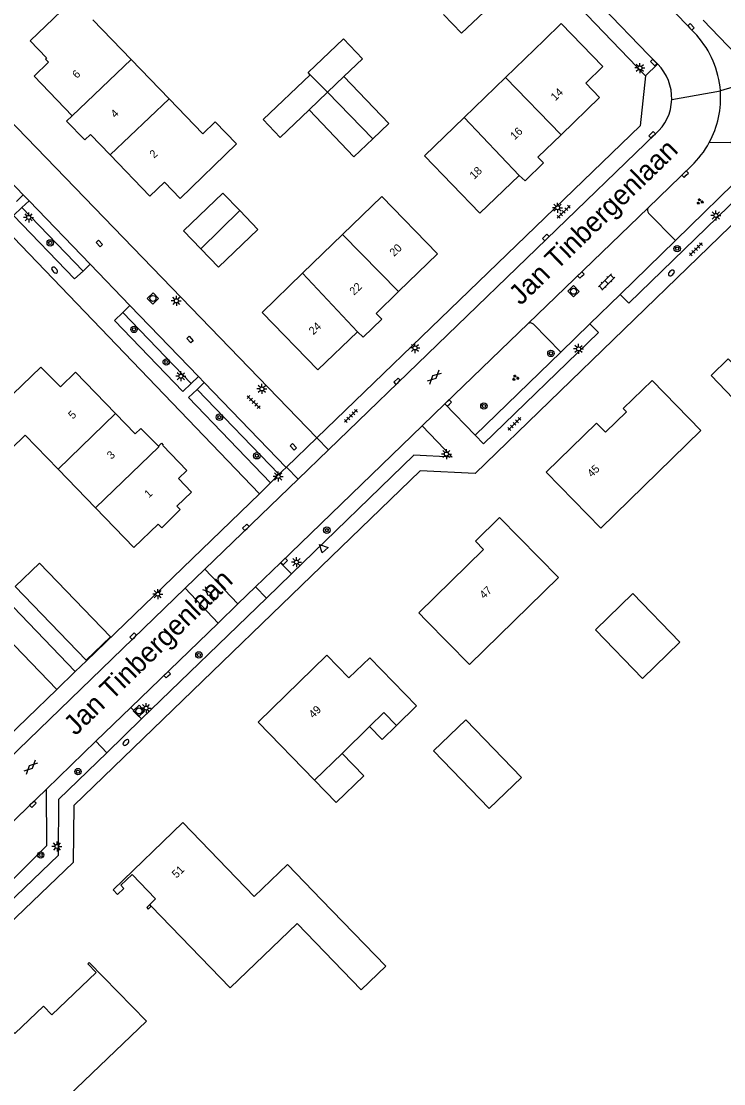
# Model space of a CAD drawing. Extents: x 137999 to 141000, y 397500 to 400501.
# Drawn here: x 138772.2 to 138860, y 399406.1 to 399538.9 of the extents above; entities that cross this region are included whole.
import ezdxf

# ---------------------------------------------------------------- set-up
doc = ezdxf.new("R2010")
doc.units = 0
for name, color, linetype in [('gg-afsc-erfafscheiding', 7, 'Continuous'), ('gg-anno-huisnummerreeks BGT', 7, 'Continuous'), ('gg-anno-openbare ruimte label', 7, 'Continuous'), ('gg-bbg-bijgebouw', 7, 'Continuous'), ('gg-bbg-gedigitaliseerde bebouwing', 7, 'Continuous'), ('gg-bbg-gedigitaliseerde bijgebouw', 7, 'Continuous'), ('gg-bbg-hoofdgebouw', 7, 'Continuous'), ('gg-bbg-luifel en loopbrug', 7, 'Continuous'), ('gg-bbg-tussenscheiding', 7, 'Continuous'), ('gg-knt-verharding', 7, 'Continuous'), ('gg-knt-verharding nz', 7, 'Continuous'), ('gt-grn-groengrens', 7, 'Continuous'), ('gt-grn-weggrens', 7, 'Continuous'), ('gt-symb-boom', 7, 'Continuous'), ('gt-symb-brandkraan', 7, 'Continuous'), ('gt-symb-gesloten verharding', 7, 'Continuous'), ('gt-symb-groenvak', 7, 'Continuous'), ('gt-symb-klinker verharding', 7, 'Continuous'), ('gt-symb-kolk', 7, 'Continuous'), ('gt-symb-kolk center center', 7, 'Continuous'), ('gt-symb-lichtmast', 7, 'Continuous'), ('gt-symb-rioolschacht', 7, 'Continuous'), ('gt-symb-tegel verharding', 7, 'Continuous'), ('gt-symb-waterafsluiter', 7, 'Continuous')]:
    doc.layers.add(name, color=color, linetype=linetype)

# ---------------------------------------------------------------- blocks, each defined once
blk = doc.blocks.new('gt0-KOLK')
at = {"layer": 'gt-symb-kolk'}
blk.add_lwpolyline([(0, 0), (0.37, 0), (0.37, 0.4), (-0.38, 0.4), (-0.38, 0), (0, 0)], dxfattribs=at)
blk = doc.blocks.new('gt0-TEG1')
at = {"layer": 'gt-symb-tegel verharding'}
for p, q in [((-1.13, 0), (1.12, 0)), ((-0.9, -0.25), (-0.9, 0.25)), ((-0.45, -0.25), (-0.45, 0.25)), ((0, -0.25), (0, 0.25)), ((0.45, -0.25), (0.45, 0.25)), ((0.9, -0.25), (0.9, 0.25))]:
    blk.add_line(p, q, dxfattribs=at)
blk = doc.blocks.new('gt0-LMAST')
at = {"layer": 'gt-symb-lichtmast'}
for p, q in [((-0.18, 0.17), (-0.45, 0.44)), ((0, 0.25), (0, 0.62)), ((0.17, 0.17), (0.44, 0.44)), ((-0.25, 0), (-0.63, 0)), ((-0.18, -0.18), (-0.45, -0.45)), ((0, -0.25), (0, -0.63)), ((0.44, -0.45), (0.17, -0.18)), ((0.25, 0), (0.62, 0))]:
    blk.add_line(p, q, dxfattribs=at)
blk.add_circle((0, 0), 0.25, dxfattribs=at)
blk = doc.blocks.new('gt0-GRVAK')
at = {"layer": 'gt-symb-groenvak'}
for p, q in [((-0.11, 0.19), (-0.23, 0.24)), ((-0.18, 0.15), (0.09, 0.15)), ((-0.09, 0.21), (-0.16, 0.32)), ((-0.05, 0.21), (-0.05, 0.39)), ((0, 0.21), (0.06, 0.32)), ((0.02, 0.19), (0.13, 0.24)), ((0.26, -0.05), (0.2, 0.06)), ((0.31, -0.05), (0.31, 0.13)), ((0.35, -0.05), (0.41, 0.06)), ((-0.24, -0.23), (-0.36, -0.18)), ((-0.32, -0.26), (-0.05, -0.26)), ((-0.23, -0.21), (-0.29, -0.09)), ((-0.18, -0.2), (-0.18, -0.02)), ((-0.14, -0.21), (-0.07, -0.09)), ((-0.12, -0.23), (0, -0.18)), ((0.24, -0.07), (0.12, -0.02)), ((0.17, -0.11), (0.44, -0.11)), ((0.37, -0.07), (0.49, -0.02))]:
    blk.add_line(p, q, dxfattribs=at)
blk = doc.blocks.new('gt0-BR')
at = {"layer": 'gt-symb-brandkraan'}
for centre, radius, start, end in [((-0.24, 0), 0.206, 107.5669, 252.4331), ((0.6, -2.66), 3, 106.892, 107.5669), ((0, -0.69), 0.938, 73.108, 106.892), ((-0.6, -2.66), 3, 72.4331, 73.108), ((0.24, 0), 0.206, 287.567, 72.4331), ((0.6, 2.66), 3, 252.4331, 253.108), ((0, 0.69), 0.938, 253.108, 286.8921), ((-0.6, 2.66), 3, 286.8921, 287.567)]:
    blk.add_arc(centre, radius, start, end, dxfattribs=at)
blk = doc.blocks.new('gt0-BOOM')
at = {"layer": 'gt-symb-boom'}
for radius in [0.4, 0.2]:
    blk.add_circle((0, 0), radius, dxfattribs=at)
blk = doc.blocks.new('gt0-RS')
at = {"layer": 'gt-symb-rioolschacht'}
blk.add_lwpolyline([(-0.5, -0.5), (0.5, -0.5), (0.5, 0.5), (-0.5, 0.5)], close=True, dxfattribs=at)
blk.add_circle((0, 0), 0.375, dxfattribs=at)
blk = doc.blocks.new('gt0-KL1')
at = {"layer": 'gt-symb-klinker verharding'}
for p, q in [((-1.15, 0.3), (1.15, 0.3)), ((-1, -0.3), (-1, 0.3)), ((-0.5, 0.3), (-0.5, 0.45)), ((0, -0.3), (0, 0.3)), ((0.5, 0.3), (0.5, 0.45)), ((1, -0.3), (1, 0.3)), ((-1.15, -0.3), (1.15, -0.3)), ((-0.5, -0.45), (-0.5, -0.3)), ((0.5, -0.45), (0.5, -0.3))]:
    blk.add_line(p, q, dxfattribs=at)
blk = doc.blocks.new('gt0-GESVH1')
at = {"layer": 'gt-symb-gesloten verharding'}
for p, q in [((-0.99, -0.26), (0.01, 0.24)), ((0.01, -0.26), (-0.99, 0.24)), ((0.01, 0.24), (1.01, -0.26)), ((1.01, 0.24), (0.01, -0.26))]:
    blk.add_line(p, q, dxfattribs=at)
blk = doc.blocks.new('gt0-WAFSL')
at = {"layer": 'gt-symb-waterafsluiter'}
for p, q in [((-0.5, -0.33), (0, 0.67)), ((0, 0.67), (0.5, -0.33)), ((0.5, -0.33), (-0.5, -0.33))]:
    blk.add_line(p, q, dxfattribs=at)
blk = doc.blocks.new('gt0-KOLKCC')
at = {"layer": 'gt-symb-kolk center center'}
blk.add_lwpolyline([(-0.38, 0.2), (0.37, 0.2), (0.37, -0.2), (-0.38, -0.2)], close=True, dxfattribs=at)

msp = doc.modelspace()

# ---------------------------------------------------------------- linework, layer by layer
at = {"layer": 'gg-afsc-erfafscheiding'}
msp.add_line((138756, 399476.75), (138776.59, 399455.39), dxfattribs=at)
at = {"layer": 'gg-bbg-bijgebouw'}
msp.add_line((138771.39, 399468.26), (138780.26, 399459.05), dxfattribs=at)
for points in [[(138824.94, 399539.77), (138827.2, 399537.41), (138832.1, 399542.09), (138829.8, 399544.5)], [(138799.47, 399515.24), (138797.35, 399517.43), (138792.45, 399512.71), (138794.61, 399510.47)], [(138794.61, 399510.47), (138796.83, 399508.17), (138801.73, 399512.9), (138799.47, 399515.24)], [(138863.34, 399493.84), (138860.56, 399496.71), (138858.4, 399494.64), (138861.18, 399491.76), (138863.34, 399493.84)], [(138780.26, 399459.05), (138783.3, 399461.98), (138774.43, 399471.19), (138771.39, 399468.26)]]:
    msp.add_lwpolyline(points, dxfattribs=at)
at = {"layer": 'gg-bbg-gedigitaliseerde bebouwing'}
for p, q in [((138785.92, 399534.11), (138781.11, 399539.09)), ((138837.52, 399536.54), (138832.71, 399531.89)), ((138790.64, 399529.22), (138785.92, 399534.11)), ((138832.71, 399531.89), (138827.54, 399526.89)), ((138799.06, 399523.57), (138796.41, 399526.32)), ((138807.33, 399507.41), (138812.33, 399512.25)), ((138802.28, 399502.53), (138807.33, 399507.41)), ((138776.79, 399482.93), (138781.44, 399478.1)), ((138781.44, 399478.1), (138786.24, 399473.13)), ((138808.83, 399444.07), (138801.78, 399451.3)), ((138815.71, 399450.78), (138812.27, 399447.42)), ((138812.27, 399447.42), (138808.83, 399444.07)), ((138805.44, 399433.55), (138809.7, 399429.13)), ((138788.42, 399428.34), (138788.23, 399428.53))]:
    msp.add_line(p, q, dxfattribs=at)
for points in [[(138790.64, 399529.22), (138794.86, 399524.83), (138796.41, 399526.32)], [(138827.54, 399526.89), (138822.56, 399522.08), (138829.49, 399514.91)], [(138812.33, 399512.25), (138817.26, 399517.02), (138824.21, 399509.83)], [(138774.59, 399495.7), (138767.57, 399488.93), (138770.89, 399485.49), (138772.66, 399487.2), (138776.79, 399482.93)], [(138837.79, 399482.56), (138844.6, 399475.56), (138857.13, 399487.75), (138851.04, 399494.03)], [(138822.79, 399464.03), (138828.2, 399458.51), (138839.34, 399469.38), (138831.96, 399476.91)], [(138815.72, 399459.37), (138821.59, 399453.35), (138819.09, 399450.9)], [(138819.09, 399450.9), (138817.5, 399452.53), (138815.71, 399450.78)], [(138806.64, 399426.17), (138798.28, 399418.11), (138788.42, 399428.34)], [(138806.64, 399426.17), (138814.66, 399417.86), (138817.72, 399420.82), (138809.7, 399429.13)], [(138780.67, 399421.3), (138787.83, 399413.94), (138774.13, 399400.88), (138763.99, 399411.43)]]:
    msp.add_lwpolyline(points, dxfattribs=at)
at = {"layer": 'gg-bbg-gedigitaliseerde bijgebouw'}
for points in [[(138808.29, 399532.22), (138808.02, 399532.49), (138812.44, 399536.7), (138814.81, 399534.21), (138812.51, 399532.01)], [(138808.15, 399527.85), (138804.54, 399524.4), (138802.42, 399526.63), (138808.29, 399532.22)], [(138812.51, 399532.01), (138818.11, 399526.14), (138816.11, 399524.23)], [(138816.11, 399524.23), (138813.75, 399521.98), (138808.15, 399527.85)], [(138848.64, 399467.39), (138843.95, 399462.85), (138849.82, 399456.79), (138854.5, 399461.32), (138848.64, 399467.39)], [(138823.71, 399447.73), (138827.76, 399451.63), (138834.72, 399444.42), (138830.68, 399440.51), (138823.71, 399447.73)]]:
    msp.add_lwpolyline(points, dxfattribs=at)
at = {"layer": 'gg-bbg-hoofdgebouw'}
for p, q in [((138778.52, 399527.08), (138773.76, 399532.05)), ((138788.25, 399517.06), (138783.27, 399522.22)), ((138829.49, 399514.91), (138834.4, 399519.65)), ((138824.21, 399509.83), (138819.34, 399505.12)), ((138778.96, 399495.06), (138783.93, 399489.91)), ((138789.29, 399476.07), (138786.24, 399473.13))]:
    msp.add_line(p, q, dxfattribs=at)
for points in [[(138783.53, 399541.43), (138781.06, 399543.98), (138773.27, 399536.45), (138775.32, 399534.32), (138775.17, 399534.18), (138775.55, 399533.78), (138773.76, 399532.05)], [(138837.52, 399536.54), (138839.68, 399538.62), (138844.88, 399533.25), (138842.73, 399531.16)], [(138839.65, 399524.73), (138844.47, 399529.37), (138842.73, 399531.16)], [(138783.27, 399522.22), (138780.82, 399524.76), (138780.1, 399524.07), (138777.82, 399526.42), (138778.52, 399527.08)], [(138834.4, 399519.65), (138835.14, 399518.98), (138837.46, 399521.21), (138836.75, 399521.94), (138839.65, 399524.73)], [(138799.06, 399523.57), (138792.01, 399516.77), (138790.05, 399518.8), (138788.25, 399517.06)], [(138819.34, 399505.12), (138816.53, 399502.4), (138817.23, 399501.68), (138814.89, 399499.41), (138814.2, 399500.09)], [(138814.2, 399500.09), (138809.24, 399495.34), (138802.28, 399502.53)], [(138774.59, 399495.7), (138777.08, 399493.24), (138778.96, 399495.06)], [(138837.79, 399482.56), (138844.08, 399488.68), (138845.19, 399487.54), (138847.84, 399490.11), (138847.43, 399490.53), (138851.04, 399494.03)], [(138783.93, 399489.91), (138786.4, 399487.35), (138787.13, 399488.02), (138789.3, 399485.81)], [(138789.3, 399485.81), (138789.68, 399486.19), (138789.9, 399485.95), (138789.87, 399485.9), (138792.87, 399482.78), (138791.81, 399481.76)], [(138791.81, 399481.76), (138793.43, 399480.07), (138791.62, 399478.33)], [(138789.29, 399476.07), (138789.73, 399475.61), (138792.04, 399477.89), (138791.62, 399478.33)], [(138831.96, 399476.91), (138828.93, 399473.95), (138829.96, 399472.88), (138821.86, 399464.98), (138822.79, 399464.03)], [(138801.78, 399451.3), (138810.37, 399459.69), (138813.12, 399456.84), (138815.72, 399459.37)], [(138805.44, 399433.55), (138801.27, 399429.53), (138792.35, 399438.77), (138783.63, 399430.36), (138784.2, 399429.77), (138784.98, 399430.55), (138784.61, 399430.93), (138786.02, 399432.29), (138788.96, 399429.24), (138788.23, 399428.53)], [(138788.23, 399428.53), (138787.85, 399428.16), (138788.03, 399427.97), (138788.42, 399428.34)], [(138763.99, 399411.43), (138768.29, 399415.57), (138771.36, 399412.41), (138774.95, 399415.83), (138775.97, 399414.74), (138781.52, 399420.03), (138780.47, 399421.11), (138780.67, 399421.3)]]:
    msp.add_lwpolyline(points, dxfattribs=at)
at = {"layer": 'gg-bbg-luifel en loopbrug'}
for points in [[(138815.71, 399450.78), (138817.3, 399449.16), (138819.09, 399450.9)], [(138812.27, 399447.42), (138814.98, 399444.61), (138811.53, 399441.28), (138808.83, 399444.07)]]:
    msp.add_lwpolyline(points, dxfattribs=at)
at = {"layer": 'gg-bbg-tussenscheiding'}
for p, q in [((138785.92, 399534.11), (138778.52, 399527.08)), ((138808.29, 399532.22), (138810.43, 399530.03)), ((138810.43, 399530.03), (138812.51, 399532.01)), ((138839.65, 399524.73), (138832.71, 399531.89)), ((138808.15, 399527.85), (138810.43, 399530.03)), ((138810.43, 399530.03), (138816.11, 399524.23)), ((138783.27, 399522.22), (138790.64, 399529.22)), ((138827.54, 399526.89), (138834.4, 399519.65)), ((138794.61, 399510.47), (138799.47, 399515.24)), ((138819.34, 399505.12), (138812.33, 399512.25)), ((138814.2, 399500.09), (138807.33, 399507.41)), ((138776.79, 399482.93), (138783.93, 399489.91))]:
    msp.add_line(p, q, dxfattribs=at)
msp.add_lwpolyline([(138789.3, 399485.81), (138789.38, 399485.72), (138781.44, 399478.1)], dxfattribs=at)
at = {"layer": 'gg-knt-verharding'}
for p, q in [((138851.72, 399533.54), (138773.01, 399615.25)), ((138785.28, 399599.54), (138850.21, 399532.09)), ((138741.18, 399557.04), (138809.1, 399486.86)), ((138852.48, 399541.45), (138856.06, 399537.73)), ((138856.06, 399537.73), (138856.61, 399537.16)), ((138851.73, 399533.53), (138851.72, 399533.54)), ((138757.9, 399525.7), (138801.94, 399479.85)), ((138764.85, 399525.08), (138772.39, 399517.23)), ((138851.44, 399524.82), (138810.56, 399485.36)), ((138850.54, 399515.61), (138855.94, 399520.83)), ((138772.39, 399517.23), (138771.55, 399516.39)), ((138772.23, 399515.63), (138773.13, 399516.47)), ((138773.13, 399516.47), (138772.39, 399517.23)), ((138773.13, 399516.47), (138780.76, 399508.54)), ((138772.23, 399515.63), (138779.9, 399507.68)), ((138850.54, 399515.61), (138835.54, 399501.13)), ((138853.95, 399511.52), (138850.58, 399514.94)), ((138847.02, 399504.78), (138853.95, 399511.52)), ((138780.76, 399508.54), (138779.9, 399507.68)), ((138785.74, 399503.39), (138780.76, 399508.54)), ((138847.02, 399504.78), (138843.24, 399501.09)), ((138784.86, 399502.51), (138785.74, 399503.39)), ((138785.74, 399503.39), (138794.3, 399494.52)), ((138784.86, 399502.51), (138793.42, 399493.66)), ((138825.13, 399491.09), (138835.54, 399501.13)), ((138839.6, 399497.56), (138836.19, 399501.05)), ((138839.6, 399497.56), (138843.24, 399501.09)), ((138794.3, 399494.52), (138793.42, 399493.66)), ((138794.16, 399492.91), (138795.04, 399493.75)), ((138795.04, 399493.75), (138794.3, 399494.52)), ((138795.04, 399493.75), (138805.27, 399483.14)), ((138794.16, 399492.91), (138804.38, 399482.3)), ((138825.13, 399491.09), (138822.3, 399488.35)), ((138825.13, 399491.09), (138828.91, 399487.17)), ((138822.3, 399488.35), (138804.58, 399471.24)), ((138809.1, 399486.86), (138805.33, 399483.19)), ((138806.78, 399481.69), (138810.56, 399485.36)), ((138753.57, 399483.88), (138778.92, 399457.63)), ((138805.27, 399483.14), (138804.38, 399482.3)), ((138805.33, 399483.19), (138805.27, 399483.14)), ((138795.12, 399470.43), (138806.78, 399481.69)), ((138804.38, 399482.3), (138803.32, 399481.24)), ((138780.32, 399458.99), (138801.94, 399479.85)), ((138804.58, 399471.24), (138801.44, 399468.21)), ((138805.94, 399469.84), (138804.58, 399471.24)), ((138792.66, 399468.06), (138795.12, 399470.43)), ((138799.24, 399466.09), (138795.12, 399470.43)), ((138801.44, 399468.21), (138799.24, 399466.09)), ((138801.44, 399468.21), (138802.8, 399466.81)), ((138735.31, 399412.69), (138792.66, 399468.06)), ((138796.78, 399463.71), (138792.66, 399468.06)), ((138802.8, 399466.81), (138787.2, 399451.75)), ((138799.24, 399466.09), (138796.78, 399463.71)), ((138796.78, 399463.71), (138785.84, 399453.14)), ((138780.26, 399459.05), (138780.32, 399458.99)), ((138778.92, 399457.63), (138776.59, 399455.39)), ((138733.93, 399414.22), (138776.59, 399455.39)), ((138785.84, 399453.14), (138781.49, 399448.94)), ((138787.2, 399451.75), (138785.84, 399453.14)), ((138781.49, 399448.94), (138775.3, 399442.96)), ((138782.84, 399447.5), (138781.49, 399448.94)), ((138775.3, 399442.96), (138761.84, 399429.97))]:
    msp.add_line(p, q, dxfattribs=at)
for points in [[(138857.43, 399539.05), (138864.48, 399531.69), (138859.57, 399530.21)], [(138850.21, 399532.09), (138849.54, 399525.86), (138809.1, 399486.86)], [(138858.18, 399523.74), (138860.84, 399523.81), (138863.61, 399520.96)], [(138867.56, 399521.43), (138865.33, 399519.19), (138866.1, 399518.37), (138828.92, 399482.41), (138822.02, 399482.72), (138778.75, 399440.89), (138778.63, 399433.77), (138738.92, 399395.74)], [(138863.61, 399520.96), (138864.74, 399519.79), (138848.14, 399503.7), (138847.02, 399504.78)], [(138779.9, 399507.68), (138778.81, 399506.71), (138771.2, 399514.62), (138772.23, 399515.63)], [(138793.42, 399493.66), (138792.37, 399492.63), (138783.82, 399501.5), (138784.86, 399502.51)], [(138828.91, 399487.17), (138829.96, 399486.08), (138844.32, 399500), (138843.24, 399501.09)], [(138803.32, 399481.24), (138793.08, 399491.89), (138794.16, 399492.91)], [(138822.3, 399488.35), (138826.04, 399484.45), (138821.24, 399484.69), (138805.94, 399469.84)], [(138761.87, 399422.61), (138762.96, 399421.47), (138776.81, 399434.7), (138776.84, 399441.68), (138782.84, 399447.5)]]:
    msp.add_lwpolyline(points, dxfattribs=at)
for centre, radius, start, end in [((138847.88, 399529.34), 11.72, 4.2676, 41.8487), ((138847.55, 399529.31), 5.94, 358.0785, 45.2513), ((138847.88, 399529.34), 11.72, 331.4504, 4.2598), ((138847.55, 399529.31), 5.94, 310.9117, 358.0715), ((138847.88, 399529.34), 11.72, 313.4615, 331.4471), ((138850.97, 399515.3), 0.53, 144.0435, 222.7795), ((138835.81, 399500.7), 0.508, 42.6027, 122.6252)]:
    msp.add_arc(centre, radius, start, end, dxfattribs=at)
at = {"layer": 'gg-knt-verharding nz'}
for p, q in [((138805.94, 399469.84), (138802.8, 399466.81)), ((138787.2, 399451.75), (138782.84, 399447.5))]:
    msp.add_line(p, q, dxfattribs=at)
at = {"layer": 'gt-grn-groengrens'}
for p, q in [((138863.61, 399520.96), (138853.95, 399511.52)), ((138828.91, 399487.17), (138839.6, 399497.56))]:
    msp.add_line(p, q, dxfattribs=at)
msp.add_lwpolyline([(138765.21, 399425.86), (138775.37, 399435.9), (138775.3, 399442.96)], dxfattribs=at)
at = {"layer": 'gt-grn-weggrens'}
for p, q in [((138851.72, 399533.54), (138850.21, 399532.09)), ((138853.49, 399529.11), (138859.57, 399530.21)), ((138809.1, 399486.86), (138810.56, 399485.36)), ((138806.78, 399481.69), (138805.33, 399483.19)), ((138803.32, 399481.24), (138801.94, 399479.85)), ((138778.92, 399457.63), (138780.32, 399458.99))]:
    msp.add_line(p, q, dxfattribs=at)

# ---------------------------------------------------------------- block references
at = {"layer": 'gt-symb-boom'}
for p in [(138775.78, 399511.21), (138854.16, 399510.49), (138786.26, 399500.4), (138838.38, 399497.4), (138790.29, 399496.33), (138830, 399490.83), (138796.94, 399489.43), (138801.61, 399484.61), (138810.36, 399475.31), (138794.37, 399459.72), (138779.25, 399445.14), (138774.59, 399434.72)]:
    msp.add_blockref('gt0-BOOM', p, dxfattribs=at)
at = {"layer": 'gt-symb-brandkraan'}
for p, rotation in [((138776.32, 399507.82), 133.86557837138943), ((138853.44, 399507.45), -135.97239510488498), ((138785.25, 399448.78), 44.02760489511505)]:
    msp.add_blockref('gt0-BR', p, dxfattribs=dict(at, rotation=rotation))
at = {"layer": 'gt-symb-gesloten verharding'}
for p, rotation in [((138823.82, 399494.44), -137.10610927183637), ((138795.68, 399467.36), -47.10610927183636), ((138773.37, 399445.71), -135.97239510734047)]:
    msp.add_blockref('gt0-GESVH1', p, dxfattribs=dict(at, rotation=rotation))
at = {"layer": 'gt-symb-groenvak'}
for p in [(138857, 399516.38), (138833.94, 399494.35)]:
    msp.add_blockref('gt0-GRVAK', p, dxfattribs=at)
at = {"layer": 'gt-symb-klinker verharding', "rotation": 45}
msp.add_blockref('gt0-KL1', (138845.34, 399506.32), dxfattribs=at)
at = {"layer": 'gt-symb-kolk'}
for p, rotation in [((138855.75, 399538.06), -46.05341047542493), ((138851.11, 399533.6), -46.05341047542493), ((138851.18, 399524.57), 44.02760489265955), ((138855.3, 399519.66), 44.02760489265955), ((138837.89, 399511.74), 44.02760489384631), ((138842.25, 399507.06), 44.02760489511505), ((138819.28, 399493.78), 44.02760489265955), ((138825.68, 399491.06), 44.02760489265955), ((138800.39, 399475.53), 44.02760489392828), ((138805.16, 399471.25), 44.02760489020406), ((138786.3, 399461.92), 44.02760489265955), ((138790.54, 399457.12), 44.02760489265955), ((138773.75, 399440.92), 44.02760489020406)]:
    msp.add_blockref('gt0-KOLK', p, dxfattribs=dict(at, rotation=rotation))
at = {"layer": 'gt-symb-kolk center center'}
for p, rotation in [((138781.92, 399511.13), 133.9465895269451), ((138793.26, 399499.13), 133.37961800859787), ((138806.18, 399485.74), 133.9465895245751)]:
    msp.add_blockref('gt0-KOLKCC', p, dxfattribs=dict(at, rotation=rotation))
at = {"layer": 'gt-symb-lichtmast'}
for p in [(138849.5, 399533.07), (138839.21, 399515.61), (138773.09, 399514.4), (138859, 399514.64), (138791.55, 399503.97), (138821.38, 399498.08), (138841.84, 399497.96), (138792.12, 399494.55), (138802.24, 399492.96), (138825.31, 399484.83), (138804.28, 399482.02), (138806.57, 399471.32), (138789.23, 399467.32), (138787.77, 399453.07), (138776.63, 399435.79)]:
    msp.add_blockref('gt0-LMAST', p, dxfattribs=at)
at = {"layer": 'gt-symb-rioolschacht'}
for p, rotation in [((138841.21, 399505.16), 44.02760489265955), ((138788.62, 399504.27), -45.97239510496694), ((138786.87, 399452.72), 44.02760489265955)]:
    msp.add_blockref('gt0-RS', p, dxfattribs=dict(at, rotation=rotation))
at = {"layer": 'gt-symb-tegel verharding'}
for p, rotation in [((138839.98, 399515.1), 44.99999999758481), ((138856.51, 399510.42), 44.999999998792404), ((138801.21, 399491.32), 135), ((138813.38, 399489.59), 45.0000000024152), ((138833.82, 399488.59), 44.999999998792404)]:
    msp.add_blockref('gt0-TEG1', p, dxfattribs=dict(at, rotation=rotation))
at = {"layer": 'gt-symb-waterafsluiter', "rotation": 44.02760489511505}
msp.add_blockref('gt0-WAFSL', (138809.93, 399473.05), dxfattribs=at)

# ---------------------------------------------------------------- texts
at = {"layer": 'gg-anno-huisnummerreeks BGT'}
for s, rotation, p in [('6', 43.8, (138779.11, 399531.69)), ('14', 43.9, (138838.93, 399528.9)), ('4', 43.9, (138783.9, 399526.77)), ('16', 43.9, (138833.86, 399524.02)), ('2', 43.9, (138788.77, 399521.72)), ('18', 44, (138828.79, 399519.09)), ('20', 44, (138818.77, 399509.44)), ('22', 44, (138813.77, 399504.6)), ('24', 43.8, (138808.68, 399499.65)), ('5', 43.9, (138778.6, 399489.12)), ('3', 43.9, (138783.44, 399484.1)), ('45', 44.2, (138843.5, 399481.84)), ('1', 43.8, (138788.11, 399479.28)), ('47', 44.3, (138830.03, 399466.66)), ('49', 44.4, (138808.68, 399451.74)), ('51', 43.9, (138791.57, 399431.76))]:
    msp.add_text(s, height=1, rotation=rotation, dxfattribs=at).set_placement(p)
at = {"layer": 'gg-anno-openbare ruimte label'}
for p in [(138834.59, 399503.31), (138778.94, 399449.54)]:
    msp.add_text('Jan Tinbergenlaan', height=2.5, rotation=44.2, dxfattribs=at).set_placement(p)

doc.saveas('drawing.dxf')
